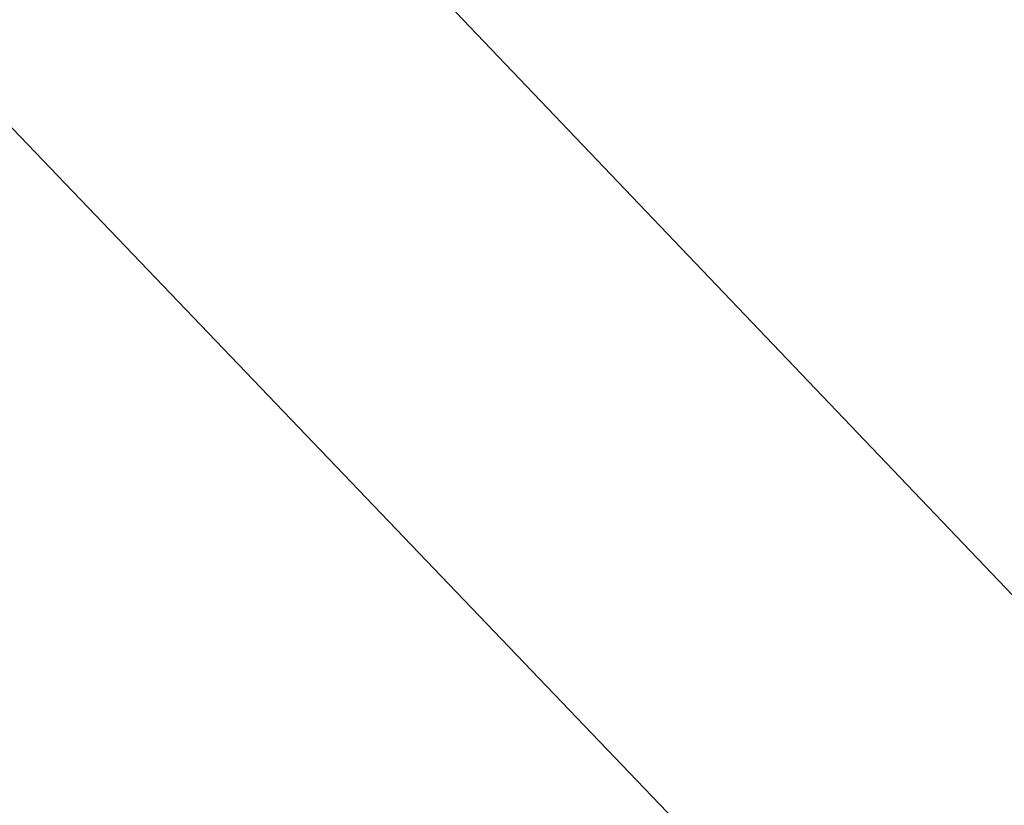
# Model space of a CAD drawing. Extents: x 0 to 362422, y 0 to 4201735.
# Tile 329 of 656: x 360160.175 to 360160.806, y 4200552.201 to 4200552.704. Entities that reach past the tile are written whole.
import ezdxf

# ---------------------------------------------------------------- set-up
doc = ezdxf.new("R2010")
doc.units = 0
doc.header["$LTSCALE"] = 0.5
doc.header["$MEASUREMENT"] = 0
doc.linetypes.add('CONTI', pattern=[0])
doc.layers.add('.', color=7, linetype='Continuous', lineweight=15)
doc.layers.add('SIT_L0', color=250, linetype='CONTI')

# ---------------------------------------------------------------- blocks, each defined once
blk = doc.blocks.new('gergrgrre')
at = {"linetype": 'Continuous', "elevation": 1.643}
blk.add_lwpolyline([(359968.10528, 4200751.14839), (360144.87528, 4200568.59839), (360208.90528, 4200501.76839), (360248.13528, 4200449.08839), (360280.36528, 4200400.86839), (360329.34528, 4200345.00839), (360410.62528, 4200285.18839), (360473.12528, 4200218.99839), (360491.25617, 4200199.54139)], dxfattribs=at)
blk = doc.blocks.new('ееееее')
at = {"layer": 'SIT_L0', "color": 250}
blk.add_line((-352.04, 714.7), (-288.38, 647.62), dxfattribs=at)

msp = doc.modelspace()

# ---------------------------------------------------------------- hatches: boundary and pattern name
at = {"layer": '.', "ltscale": 0.149071}
h = msp.add_hatch(color=256, dxfattribs=at)
h.dxf.hatch_style = 1
h.set_gradient(color1=(255, 255, 255), tint=1)
h.paths.add_polyline_path([(359890.24077, 4200063.47594), (362234.44502, 4200063.47594), (362234.34905, 4201313.89169), (359890.24077, 4201328.89108)], flags=17)
h.paths.add_polyline_path([(359890.24077, 4200063.47594), (362234.44502, 4200063.47594), (362234.44502, 4201313.89108), (359890.24077, 4201328.89108)], flags=17)

# ---------------------------------------------------------------- block references
at = {"linetype": 'Continuous'}
msp.add_blockref('gergrgrre', (0, 0), dxfattribs=at)
at = {"color": 0, "rotation": 0.1683458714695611}
msp.add_blockref('ееееее', (360499.45634, 4199854.90263), dxfattribs=at)

doc.saveas('drawing.dxf')
